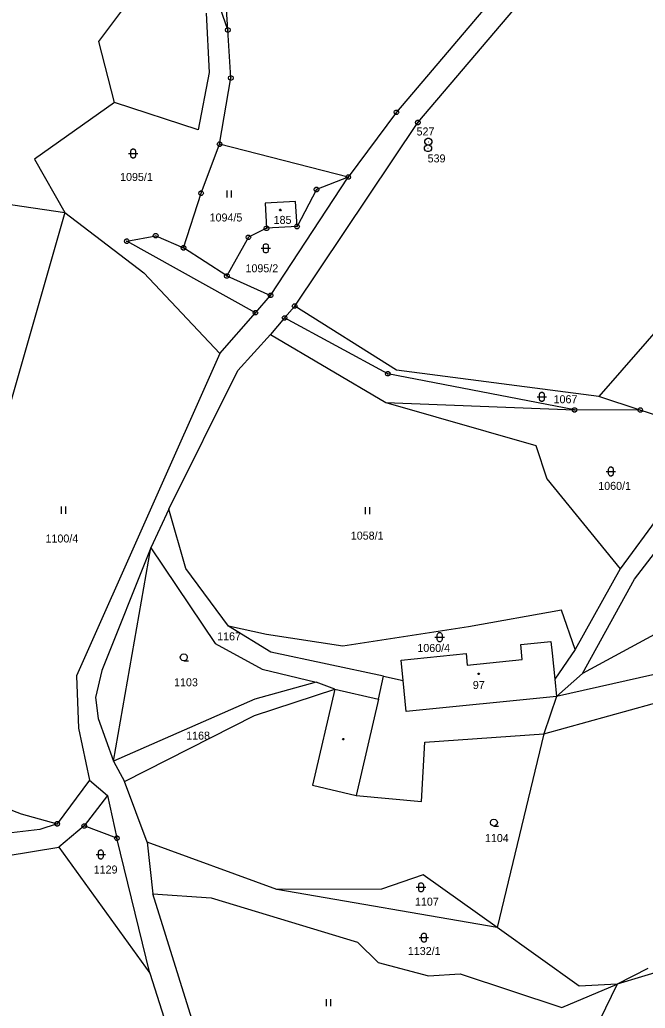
# Model space of a CAD drawing. Extents: x -694465 to -690527, y -983694 to -978978.
# Drawn here: x -691663.5 to -691530.6, y -981607.2 to -981397.2 of the extents above; entities that cross this region are included whole.
import ezdxf

# ---------------------------------------------------------------- set-up
doc = ezdxf.new("R2010")
doc.units = 0
for name, color, linetype in [('Vrstva 1', 7, 'Continuous'), ('Vrstva 17', 7, 'Continuous'), ('Vrstva 18', 7, 'Continuous'), ('Vrstva 19', 7, 'Continuous'), ('Vrstva 24', 7, 'Continuous'), ('Vrstva 25', 7, 'Continuous')]:
    doc.layers.add(name, color=color, linetype=linetype)

msp = doc.modelspace()

# ---------------------------------------------------------------- linework, layer by layer
at = {"layer": 'Vrstva 1'}
for points in [[(-691619.31, -981399.4), (-691621.39, -981366.69)], [(-691643.35, -981414.8), (-691646.727, -981401.831), (-691631.417, -981381.408)], [(-691619.31, -981399.4), (-691625.59, -981381.27)], [(-691559.57, -981388.61), (-691583.49, -981416.88)], [(-691578.93, -981419.06), (-691557.12, -981393.42)], [(-691623.88, -981395.8), (-691623.26, -981408.46)], [(-691618.66, -981409.6), (-691619.31, -981399.4)], [(-691475.02, -981402.29), (-691540.46, -981477.28)], [(-691623.26, -981408.46), (-691625.57, -981420.61)], [(-691621.05, -981423.67), (-691618.66, -981409.6)], [(-691643.35, -981414.8), (-691660.4, -981426.86)], [(-691625.57, -981420.61), (-691643.35, -981414.8)], [(-691583.49, -981416.88), (-691593.71, -981430.65)], [(-691605.1, -981458.05), (-691578.93, -981419.06)], [(-691624.98, -981434.08), (-691621.05, -981423.67)], [(-691593.71, -981430.65), (-691621.05, -981423.67)], [(-691660.4, -981426.86), (-691653.95, -981438.15)], [(-691610.22, -981455.77), (-691593.71, -981430.65)], [(-691593.71, -981430.65), (-691600.45, -981433.27)], [(-691698.708, -981431.579), (-691653.95, -981438.15)], [(-691628.71, -981445.69), (-691624.98, -981434.08)], [(-691600.45, -981433.27), (-691604.6, -981441.16)], [(-691604.9, -981435.86), (-691611.38, -981436.22)], [(-691611.38, -981436.22), (-691611.08, -981441.53)], [(-691604.6, -981441.16), (-691604.9, -981435.86)], [(-691653.95, -981438.15), (-691686.86, -981553.13)], [(-691653.95, -981438.15), (-691637.16, -981450.97)], [(-691604.6, -981441.16), (-691611.08, -981441.53)], [(-691640.77, -981444.27), (-691634.63, -981443.1)], [(-691634.63, -981443.1), (-691628.71, -981445.69)], [(-691614.94, -981443.43), (-691619.5, -981451.65)], [(-691611.08, -981441.53), (-691614.94, -981443.43)], [(-691613.44, -981459.46), (-691640.77, -981444.27)], [(-691619.5, -981451.65), (-691628.71, -981445.69)], [(-691637.16, -981450.97), (-691621.03, -981468.15)], [(-691619.5, -981451.65), (-691610.22, -981455.77)], [(-691613.44, -981459.46), (-691610.22, -981455.77)], [(-691605.1, -981458.05), (-691607.24, -981460.57)], [(-691583.47, -981471.69), (-691605.1, -981458.05)], [(-691621.03, -981468.15), (-691613.44, -981459.46)], [(-691607.24, -981460.57), (-691610.22, -981464.09)], [(-691585.32, -981472.42), (-691607.24, -981460.57)], [(-691617.17, -981471.74), (-691610.22, -981464.09)], [(-691610.22, -981464.09), (-691585.74, -981478.56)], [(-691621.03, -981468.15), (-691651.48, -981536.58)], [(-691631.84, -981501.18), (-691617.17, -981471.74)], [(-691545.66, -981480.11), (-691585.32, -981472.42)], [(-691540.46, -981477.28), (-691583.47, -981471.69)], [(-691585.74, -981478.56), (-691553.84, -981487.64)], [(-691585.74, -981478.56), (-691545.66, -981480.11)], [(-691531.68, -981480.14), (-691540.46, -981477.28)], [(-691531.68, -981480.14), (-691545.66, -981480.11)], [(-691515.65, -981485.36), (-691531.68, -981480.14)], [(-691553.84, -981487.64), (-691551.55, -981494.77)], [(-691514.13, -981489.66), (-691512.77, -981494.614), (-691511.539, -981505.942), (-691521.876, -981524.164), (-691543.96, -981536.11)], [(-691551.55, -981494.77), (-691535.97, -981513.85)], [(-691631.84, -981501.18), (-691635.69, -981509.43)], [(-691628.25, -981513.8), (-691631.84, -981501.18)], [(-691527.52, -981502.42), (-691535.97, -981513.85)], [(-691532.93, -981516.05), (-691523.91, -981504.4)], [(-691635.69, -981509.43), (-691646.07, -981535.43)], [(-691643.62, -981554.73), (-691635.69, -981509.43)], [(-691635.69, -981509.43), (-691621.99, -981529.72)], [(-691619.13, -981526.07), (-691628.25, -981513.8)], [(-691535.97, -981513.85), (-691545.52, -981531.01)], [(-691543.96, -981536.11), (-691532.93, -981516.05)], [(-691548.4, -981522.65), (-691568.15, -981526.21)], [(-691545.52, -981531.01), (-691548.4, -981522.65)], [(-691611.11, -981527.82), (-691619.13, -981526.07)], [(-691610.14, -981531.54), (-691619.13, -981526.07)], [(-691568.15, -981526.21), (-691594.88, -981530.29)], [(-691594.88, -981530.29), (-691611.11, -981527.82)], [(-691557.07, -981529.91), (-691550.66, -981529.27)], [(-691550.66, -981529.27), (-691550.41, -981531.77)], [(-691621.99, -981529.72), (-691612.04, -981535.15)], [(-691586.21, -981536.67), (-691610.14, -981531.54)], [(-691556.75, -981533.14), (-691557.07, -981529.91)], [(-691545.52, -981531.01), (-691549.86, -981537.33)], [(-691582.5, -981533.25), (-691568.7, -981531.88)], [(-691582.07, -981537.56), (-691582.5, -981533.25)], [(-691568.7, -981531.88), (-691568.46, -981534.3)], [(-691568.46, -981534.3), (-691556.75, -981533.14)], [(-691550.41, -981531.77), (-691549.86, -981537.33)], [(-691517.06, -981533.71), (-691549.5, -981541.01)], [(-691646.07, -981535.43), (-691647.41, -981541.22)], [(-691612.04, -981535.15), (-691600.54, -981537.91)], [(-691651.48, -981536.58), (-691651.03, -981547.72)], [(-691600.54, -981537.91), (-691613.57, -981541.57)], [(-691596.59, -981539.41), (-691600.54, -981537.91)], [(-691587.26, -981541.58), (-691586.21, -981536.67)], [(-691586.21, -981536.67), (-691582.07, -981537.56)], [(-691581.42, -981544.17), (-691582.07, -981537.56)], [(-691549.86, -981537.33), (-691549.5, -981541.01)], [(-691549.5, -981541.01), (-691543.96, -981536.11)], [(-691613.63, -981545.01), (-691596.59, -981539.41)], [(-691596.59, -981539.41), (-691601.34, -981559.81)], [(-691596.59, -981539.41), (-691587.26, -981541.58)], [(-691552.15, -981548.91), (-691515.33, -981538.74)], [(-691647.41, -981541.22), (-691646.87, -981545.64)], [(-691613.57, -981541.57), (-691643.62, -981554.73)], [(-691587.26, -981541.58), (-691592.01, -981561.98)], [(-691549.5, -981541.01), (-691581.42, -981544.17)], [(-691549.5, -981541.01), (-691552.15, -981548.91)], [(-691646.87, -981545.64), (-691643.62, -981554.73)], [(-691641.23, -981559.06), (-691613.63, -981545.01)], [(-691651.03, -981547.72), (-691648.66, -981558.77)], [(-691577.43, -981550.65), (-691552.15, -981548.91)], [(-691552.15, -981548.91), (-691562.1, -981590.06)], [(-691578.16, -981563.26), (-691577.43, -981550.65)], [(-691643.62, -981554.73), (-691641.23, -981559.06)], [(-691648.66, -981558.77), (-691655.55, -981568.02)], [(-691648.66, -981558.77), (-691644.87, -981562.04)], [(-691679.19, -981559.75), (-691663.19, -981565.89)], [(-691636.45, -981571.89), (-691641.23, -981559.06)], [(-691601.34, -981559.81), (-691592.01, -981561.98)], [(-691644.87, -981562.04), (-691649.8, -981568.49)], [(-691644.87, -981562.04), (-691642.86, -981571.08)], [(-691592.01, -981561.98), (-691578.16, -981563.26)], [(-691663.19, -981565.89), (-691655.55, -981568.02)], [(-691659.23, -981569.24), (-691666.47, -981570.08)], [(-691655.55, -981568.02), (-691659.23, -981569.24)], [(-691649.8, -981568.49), (-691655.22, -981573)], [(-691642.86, -981571.08), (-691649.8, -981568.49)], [(-691635.85, -981599.75), (-691642.86, -981571.08)], [(-691666.41, -981574.8), (-691655.22, -981573)], [(-691655.22, -981573), (-691635.85, -981599.75)], [(-691608.91, -981581.99), (-691636.45, -981571.89)], [(-691636.45, -981571.89), (-691635.2, -981582.9)], [(-691577.81, -981578.88), (-691586.65, -981581.9)], [(-691562.1, -981590.06), (-691577.81, -981578.88)], [(-691586.65, -981581.9), (-691608.91, -981581.99)], [(-691562.1, -981590.06), (-691608.91, -981581.99)], [(-691626.95, -981609.46), (-691635.2, -981582.9)], [(-691635.2, -981582.9), (-691622.82, -981583.77)], [(-691622.82, -981583.77), (-691591.73, -981593.14)], [(-691544.64, -981602.49), (-691562.1, -981590.06)], [(-691591.73, -981593.14), (-691587.34, -981597.47)], [(-691587.34, -981597.47), (-691576.65, -981600.29)], [(-691521.06, -981597.4), (-691536.62, -981602.08)], [(-691530.08, -981598.73), (-691536.62, -981602.08)], [(-691635.85, -981599.75), (-691632.33, -981610.85)], [(-691576.65, -981600.29), (-691569.91, -981599.91)], [(-691569.91, -981599.91), (-691548.34, -981607.06)], [(-691548.34, -981607.06), (-691536.62, -981602.08)], [(-691536.62, -981602.08), (-691545.4, -981620.14)], [(-691536.62, -981602.08), (-691544.64, -981602.49)]]:
    msp.add_lwpolyline(points, dxfattribs=at)
at = {"layer": 'Vrstva 24'}
for points in [[(-691619.156, -981398.924), (-691618.906, -981399.106), (-691618.81, -981399.4), (-691618.906, -981399.694), (-691619.156, -981399.876), (-691619.464, -981399.876), (-691619.714, -981399.694), (-691619.81, -981399.4), (-691619.714, -981399.106), (-691619.464, -981398.924)], [(-691618.506, -981409.124), (-691618.256, -981409.306), (-691618.16, -981409.6), (-691618.256, -981409.894), (-691618.506, -981410.076), (-691618.814, -981410.076), (-691619.064, -981409.894), (-691619.16, -981409.6), (-691619.064, -981409.306), (-691618.814, -981409.124)], [(-691583.336, -981416.404), (-691583.086, -981416.586), (-691582.99, -981416.88), (-691583.086, -981417.174), (-691583.336, -981417.356), (-691583.644, -981417.356), (-691583.894, -981417.174), (-691583.99, -981416.88), (-691583.894, -981416.586), (-691583.644, -981416.404)], [(-691578.776, -981418.584), (-691578.526, -981418.766), (-691578.43, -981419.06), (-691578.526, -981419.354), (-691578.776, -981419.536), (-691579.084, -981419.536), (-691579.334, -981419.354), (-691579.43, -981419.06), (-691579.334, -981418.766), (-691579.084, -981418.584)], [(-691576.506, -981422.406), (-691576.17, -981422.6), (-691575.976, -981422.936), (-691575.976, -981423.324), (-691576.17, -981423.66), (-691576.506, -981423.854), (-691576.894, -981423.854), (-691577.23, -981423.66), (-691577.424, -981423.324), (-691577.424, -981422.936), (-691577.23, -981422.6), (-691576.894, -981422.406)], [(-691620.896, -981423.194), (-691620.646, -981423.376), (-691620.55, -981423.67), (-691620.646, -981423.964), (-691620.896, -981424.146), (-691621.204, -981424.146), (-691621.454, -981423.964), (-691621.55, -981423.67), (-691621.454, -981423.376), (-691621.204, -981423.194)], [(-691576.586, -981423.796), (-691576.25, -981423.99), (-691576.056, -981424.326), (-691576.056, -981424.714), (-691576.25, -981425.05), (-691576.586, -981425.244), (-691576.974, -981425.244), (-691577.31, -981425.05), (-691577.504, -981424.714), (-691577.504, -981424.326), (-691577.31, -981423.99), (-691576.974, -981423.796)], [(-691593.556, -981430.174), (-691593.306, -981430.356), (-691593.21, -981430.65), (-691593.306, -981430.944), (-691593.556, -981431.126), (-691593.864, -981431.126), (-691594.114, -981430.944), (-691594.21, -981430.65), (-691594.114, -981430.356), (-691593.864, -981430.174)], [(-691600.296, -981432.794), (-691600.046, -981432.976), (-691599.95, -981433.27), (-691600.046, -981433.564), (-691600.296, -981433.746), (-691600.604, -981433.746), (-691600.854, -981433.564), (-691600.95, -981433.27), (-691600.854, -981432.976), (-691600.604, -981432.794)], [(-691624.826, -981433.604), (-691624.576, -981433.786), (-691624.48, -981434.08), (-691624.576, -981434.374), (-691624.826, -981434.556), (-691625.134, -981434.556), (-691625.384, -981434.374), (-691625.48, -981434.08), (-691625.384, -981433.786), (-691625.134, -981433.604)], [(-691610.926, -981441.054), (-691610.676, -981441.236), (-691610.58, -981441.53), (-691610.676, -981441.824), (-691610.926, -981442.006), (-691611.234, -981442.006), (-691611.484, -981441.824), (-691611.58, -981441.53), (-691611.484, -981441.236), (-691611.234, -981441.054)], [(-691604.446, -981440.684), (-691604.196, -981440.866), (-691604.1, -981441.16), (-691604.196, -981441.454), (-691604.446, -981441.636), (-691604.754, -981441.636), (-691605.004, -981441.454), (-691605.1, -981441.16), (-691605.004, -981440.866), (-691604.754, -981440.684)], [(-691634.476, -981442.624), (-691634.226, -981442.806), (-691634.13, -981443.1), (-691634.226, -981443.394), (-691634.476, -981443.576), (-691634.784, -981443.576), (-691635.034, -981443.394), (-691635.13, -981443.1), (-691635.034, -981442.806), (-691634.784, -981442.624)], [(-691614.786, -981442.954), (-691614.536, -981443.136), (-691614.44, -981443.43), (-691614.536, -981443.724), (-691614.786, -981443.906), (-691615.094, -981443.906), (-691615.344, -981443.724), (-691615.44, -981443.43), (-691615.344, -981443.136), (-691615.094, -981442.954)], [(-691640.616, -981443.794), (-691640.366, -981443.976), (-691640.27, -981444.27), (-691640.366, -981444.564), (-691640.616, -981444.746), (-691640.924, -981444.746), (-691641.174, -981444.564), (-691641.27, -981444.27), (-691641.174, -981443.976), (-691640.924, -981443.794)], [(-691628.556, -981445.214), (-691628.306, -981445.396), (-691628.21, -981445.69), (-691628.306, -981445.984), (-691628.556, -981446.166), (-691628.864, -981446.166), (-691629.114, -981445.984), (-691629.21, -981445.69), (-691629.114, -981445.396), (-691628.864, -981445.214)], [(-691619.346, -981451.174), (-691619.096, -981451.356), (-691619, -981451.65), (-691619.096, -981451.944), (-691619.346, -981452.126), (-691619.654, -981452.126), (-691619.904, -981451.944), (-691620, -981451.65), (-691619.904, -981451.356), (-691619.654, -981451.174)], [(-691610.066, -981455.294), (-691609.816, -981455.476), (-691609.72, -981455.77), (-691609.816, -981456.064), (-691610.066, -981456.246), (-691610.374, -981456.246), (-691610.624, -981456.064), (-691610.72, -981455.77), (-691610.624, -981455.476), (-691610.374, -981455.294)], [(-691604.946, -981457.574), (-691604.696, -981457.756), (-691604.6, -981458.05), (-691604.696, -981458.344), (-691604.946, -981458.526), (-691605.254, -981458.526), (-691605.504, -981458.344), (-691605.6, -981458.05), (-691605.504, -981457.756), (-691605.254, -981457.574)], [(-691613.286, -981458.984), (-691613.036, -981459.166), (-691612.94, -981459.46), (-691613.036, -981459.754), (-691613.286, -981459.936), (-691613.594, -981459.936), (-691613.844, -981459.754), (-691613.94, -981459.46), (-691613.844, -981459.166), (-691613.594, -981458.984)], [(-691607.086, -981460.094), (-691606.836, -981460.276), (-691606.74, -981460.57), (-691606.836, -981460.864), (-691607.086, -981461.046), (-691607.394, -981461.046), (-691607.644, -981460.864), (-691607.74, -981460.57), (-691607.644, -981460.276), (-691607.394, -981460.094)], [(-691585.166, -981471.944), (-691584.916, -981472.126), (-691584.82, -981472.42), (-691584.916, -981472.714), (-691585.166, -981472.896), (-691585.474, -981472.896), (-691585.724, -981472.714), (-691585.82, -981472.42), (-691585.724, -981472.126), (-691585.474, -981471.944)], [(-691545.506, -981479.634), (-691545.256, -981479.816), (-691545.16, -981480.11), (-691545.256, -981480.404), (-691545.506, -981480.586), (-691545.814, -981480.586), (-691546.064, -981480.404), (-691546.16, -981480.11), (-691546.064, -981479.816), (-691545.814, -981479.634)], [(-691531.526, -981479.664), (-691531.276, -981479.846), (-691531.18, -981480.14), (-691531.276, -981480.434), (-691531.526, -981480.616), (-691531.834, -981480.616), (-691532.084, -981480.434), (-691532.18, -981480.14), (-691532.084, -981479.846), (-691531.834, -981479.664)], [(-691655.396, -981567.544), (-691655.146, -981567.726), (-691655.05, -981568.02), (-691655.146, -981568.314), (-691655.396, -981568.496), (-691655.704, -981568.496), (-691655.954, -981568.314), (-691656.05, -981568.02), (-691655.954, -981567.726), (-691655.704, -981567.544)], [(-691649.646, -981568.014), (-691649.396, -981568.196), (-691649.3, -981568.49), (-691649.396, -981568.784), (-691649.646, -981568.966), (-691649.954, -981568.966), (-691650.204, -981568.784), (-691650.3, -981568.49), (-691650.204, -981568.196), (-691649.954, -981568.014)], [(-691642.706, -981570.604), (-691642.456, -981570.786), (-691642.36, -981571.08), (-691642.456, -981571.374), (-691642.706, -981571.556), (-691643.014, -981571.556), (-691643.264, -981571.374), (-691643.36, -981571.08), (-691643.264, -981570.786), (-691643.014, -981570.604)]]:
    msp.add_lwpolyline(points, close=True, dxfattribs=at)
for points in [[(-691619.429, -981399.4), (-691619.19, -981399.4)], [(-691618.779, -981409.6), (-691618.54, -981409.6)], [(-691583.609, -981416.88), (-691583.37, -981416.88)], [(-691579.049, -981419.06), (-691578.81, -981419.06)], [(-691621.169, -981423.67), (-691620.93, -981423.67)], [(-691576.83, -981424.52), (-691576.73, -981424.52)], [(-691576.75, -981423.13), (-691576.65, -981423.13)], [(-691593.829, -981430.65), (-691593.59, -981430.65)], [(-691625.099, -981434.08), (-691624.86, -981434.08)], [(-691600.569, -981433.27), (-691600.33, -981433.27)], [(-691604.719, -981441.16), (-691604.48, -981441.16)], [(-691634.749, -981443.1), (-691634.51, -981443.1)], [(-691615.059, -981443.43), (-691614.82, -981443.43)], [(-691611.199, -981441.53), (-691610.96, -981441.53)], [(-691640.889, -981444.27), (-691640.65, -981444.27)], [(-691628.829, -981445.69), (-691628.59, -981445.69)], [(-691619.619, -981451.65), (-691619.38, -981451.65)], [(-691610.339, -981455.77), (-691610.1, -981455.77)], [(-691605.219, -981458.05), (-691604.98, -981458.05)], [(-691613.559, -981459.46), (-691613.32, -981459.46)], [(-691607.359, -981460.57), (-691607.12, -981460.57)], [(-691585.439, -981472.42), (-691585.2, -981472.42)], [(-691545.779, -981480.11), (-691545.54, -981480.11)], [(-691531.799, -981480.14), (-691531.56, -981480.14)], [(-691655.669, -981568.02), (-691655.43, -981568.02)], [(-691649.919, -981568.49), (-691649.68, -981568.49)], [(-691642.979, -981571.08), (-691642.74, -981571.08)]]:
    msp.add_lwpolyline(points, dxfattribs=at)
at = {"layer": 'Vrstva 25'}
for points in [[(-691640.4, -981425.62), (-691638.4, -981425.62)], [(-691619.51, -981433.48), (-691619.51, -981434.98)], [(-691618.51, -981434.98), (-691618.51, -981433.48)], [(-691612.24, -981445.78), (-691610.24, -981445.78)], [(-691553.59, -981477.33), (-691551.59, -981477.33)], [(-691538.92, -981493.18), (-691536.92, -981493.18)], [(-691654.69, -981500.65), (-691654.69, -981502.15)], [(-691653.69, -981502.15), (-691653.69, -981500.65)], [(-691590.15, -981500.76), (-691590.15, -981502.26)], [(-691589.15, -981502.26), (-691589.15, -981500.76)], [(-691575.3, -981528.39), (-691573.3, -981528.39)], [(-691628.66, -981533.41), (-691629.035, -981533.309), (-691629.309, -981533.035), (-691629.41, -981532.66), (-691629.309, -981532.285), (-691629.035, -981532.011), (-691628.66, -981531.91), (-691628.285, -981532.011), (-691628.011, -981532.285), (-691627.91, -981532.66), (-691628.011, -981533.035), (-691628.285, -981533.309), (-691628.66, -981533.41), (-691627.66, -981533.411)], [(-691562.78, -981568.52), (-691563.155, -981568.419), (-691563.429, -981568.145), (-691563.53, -981567.77), (-691563.429, -981567.395), (-691563.155, -981567.121), (-691562.78, -981567.02), (-691562.405, -981567.121), (-691562.131, -981567.395), (-691562.03, -981567.77), (-691562.131, -981568.145), (-691562.405, -981568.419), (-691562.78, -981568.52), (-691561.78, -981568.521)], [(-691647.3, -981574.55), (-691645.3, -981574.55)], [(-691579.26, -981581.51), (-691577.26, -981581.51)], [(-691578.64, -981592.2), (-691576.64, -981592.2)], [(-691598.42, -981605.28), (-691598.42, -981606.78)], [(-691597.42, -981606.78), (-691597.42, -981605.28)]]:
    msp.add_lwpolyline(points, dxfattribs=at)
for points in [[(-691639.9, -981425.12), (-691639.805, -981424.826), (-691639.555, -981424.644), (-691639.245, -981424.644), (-691638.995, -981424.826), (-691638.9, -981425.12), (-691638.9, -981426.12), (-691638.995, -981426.414), (-691639.245, -981426.596), (-691639.555, -981426.596), (-691639.805, -981426.414), (-691639.9, -981426.12)], [(-691608.093, -981437.478), (-691608.005, -981437.63), (-691608.093, -981437.782), (-691608.267, -981437.782), (-691608.355, -981437.63), (-691608.267, -981437.478)], [(-691611.74, -981445.28), (-691611.645, -981444.986), (-691611.395, -981444.804), (-691611.085, -981444.804), (-691610.835, -981444.986), (-691610.74, -981445.28), (-691610.74, -981446.28), (-691610.835, -981446.574), (-691611.085, -981446.756), (-691611.395, -981446.756), (-691611.645, -981446.574), (-691611.74, -981446.28)], [(-691553.09, -981476.83), (-691552.995, -981476.536), (-691552.745, -981476.354), (-691552.435, -981476.354), (-691552.185, -981476.536), (-691552.09, -981476.83), (-691552.09, -981477.83), (-691552.185, -981478.124), (-691552.435, -981478.306), (-691552.745, -981478.306), (-691552.995, -981478.124), (-691553.09, -981477.83)], [(-691538.42, -981492.68), (-691538.325, -981492.386), (-691538.075, -981492.204), (-691537.765, -981492.204), (-691537.515, -981492.386), (-691537.42, -981492.68), (-691537.42, -981493.68), (-691537.515, -981493.974), (-691537.765, -981494.156), (-691538.075, -981494.156), (-691538.325, -981493.974), (-691538.42, -981493.68)], [(-691574.8, -981527.89), (-691574.705, -981527.596), (-691574.455, -981527.414), (-691574.145, -981527.414), (-691573.895, -981527.596), (-691573.8, -981527.89), (-691573.8, -981528.89), (-691573.895, -981529.184), (-691574.145, -981529.366), (-691574.455, -981529.366), (-691574.705, -981529.184), (-691574.8, -981528.89)], [(-691565.943, -981535.998), (-691565.855, -981536.15), (-691565.943, -981536.302), (-691566.117, -981536.302), (-691566.205, -981536.15), (-691566.117, -981535.998)], [(-691594.693, -981549.898), (-691594.605, -981550.05), (-691594.693, -981550.202), (-691594.867, -981550.202), (-691594.955, -981550.05), (-691594.867, -981549.898)], [(-691646.8, -981574.05), (-691646.705, -981573.756), (-691646.455, -981573.574), (-691646.145, -981573.574), (-691645.895, -981573.756), (-691645.8, -981574.05), (-691645.8, -981575.05), (-691645.895, -981575.344), (-691646.145, -981575.526), (-691646.455, -981575.526), (-691646.705, -981575.344), (-691646.8, -981575.05)], [(-691578.76, -981581.01), (-691578.665, -981580.716), (-691578.415, -981580.534), (-691578.105, -981580.534), (-691577.855, -981580.716), (-691577.76, -981581.01), (-691577.76, -981582.01), (-691577.855, -981582.304), (-691578.105, -981582.486), (-691578.415, -981582.486), (-691578.665, -981582.304), (-691578.76, -981582.01)], [(-691578.14, -981591.7), (-691578.045, -981591.406), (-691577.795, -981591.224), (-691577.485, -981591.224), (-691577.235, -981591.406), (-691577.14, -981591.7), (-691577.14, -981592.7), (-691577.235, -981592.994), (-691577.485, -981593.176), (-691577.795, -981593.176), (-691578.045, -981592.994), (-691578.14, -981592.7)]]:
    msp.add_lwpolyline(points, close=True, dxfattribs=at)

# ---------------------------------------------------------------- texts
at = {"layer": 'Vrstva 17'}
for s, p in [('527', (-691579.204, -981421.81)), ('539', (-691576.853, -981427.53))]:
    msp.add_text(s, height=1.7, dxfattribs=at).set_placement(p)
at = {"layer": 'Vrstva 18'}
for s, p in [('1095/1', (-691642.187, -981431.47)), ('1094/5', (-691623.168, -981440.08)), ('1095/2', (-691615.547, -981450.87)), ('1067', (-691550.097, -981478.69)), ('1060/1', (-691540.61, -981497.09)), ('1058/1', (-691593.177, -981507.66)), ('1100/4', (-691658.03, -981508.27)), ('1167', (-691621.567, -981529.05)), ('1060/4', (-691579.038, -981531.52)), ('1103', (-691630.721, -981538.81)), ('1168', (-691628.147, -981550.14)), ('1104', (-691564.684, -981571.9)), ('1129', (-691647.791, -981578.59)), ('1107', (-691579.537, -981585.41)), ('1132/1', (-691581.059, -981595.89))]:
    msp.add_text(s, height=1.7, dxfattribs=at).set_placement(p)
at = {"layer": 'Vrstva 19'}
for s, p in [('185', (-691609.57, -981440.59)), ('97', (-691567.255, -981539.39))]:
    msp.add_text(s, height=1.7, dxfattribs=at).set_placement(p)

doc.saveas('drawing.dxf')
